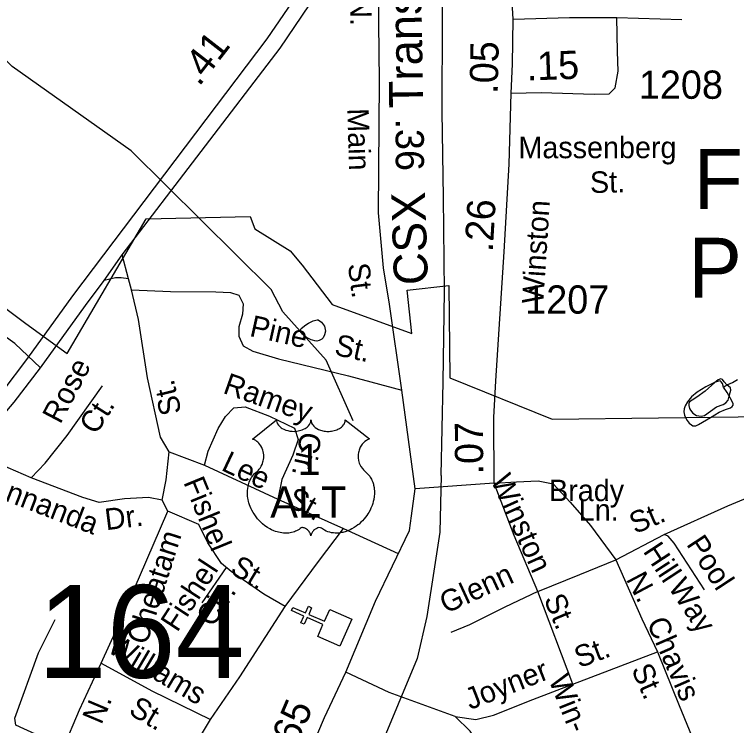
# Model space of a CAD drawing. Extents: x 2126262 to 2293712, y 749403 to 919119.
# Drawn here: x 2159483 to 2162678, y 857867 to 861012 of the extents above; entities that cross this region are included whole.
import ezdxf

# ---------------------------------------------------------------- set-up
doc = ezdxf.new("R2010")
doc.units = 0
for name, color, linetype in [('Exist Boundary Political City Limit New', 7, 'Continuous'), ('Exist Civil Demographics City Label', 7, 'Continuous'), ('Exist Cultural Church CELL', 7, 'Continuous'), ('Exist Hydrographic Misc Water Feature', 7, 'Continuous'), ('Exist Hydrographic Pond Under 1500 Sq Ft', 7, 'Continuous'), ('Exist Railroad Mainline', 7, 'Continuous'), ('Exist Railroad Mainline Label', 7, 'Continuous'), ('Exist Road Non-System Type 51', 7, 'Continuous'), ('Exist Road Non-System Type 51 Label', 7, 'Continuous'), ('Exist Road Primary US Attributed', 7, 'Continuous'), ('Exist Road Primary US Divided Attributed', 7, 'Continuous'), ('Exist Road Primary US Label', 7, 'Continuous'), ('Exist Road Primary US Mileage Hundredths English Label', 7, 'Continuous'), ('Exist Road Primary US Shield CELL', 7, 'Continuous'), ('Exist Road Primary US Shield Number Label', 7, 'Continuous'), ('Exist Road Secondary Mileage Hundredths English Label', 7, 'Continuous'), ('Exist Road Secondary Structure Standard Bridge Number Label', 7, 'Continuous'), ('Exist Road Secondary Type 51 Attributed', 7, 'Continuous'), ('Exist Road Secondary Type 51 Label', 7, 'Continuous'), ('Exist Road Secondary Type 51 Number Label', 7, 'Continuous'), ('Map Preparation Boundary City Limit Buffer Line', 7, 'Continuous')]:
    doc.layers.add(name, color=color, linetype=linetype)

msp = doc.modelspace()

# ---------------------------------------------------------------- linework, layer by layer
at = {"layer": 'Exist Boundary Political City Limit New'}
msp.add_lwpolyline([(2159288.5, 859827.8), (2159532.8, 859644.2), (2159716.8, 859511.8), (2160066.2, 860107.7), (2160526.2, 860117.4), (2160546, 860063.7), (2160702.5, 859965.8), (2160756.2, 859902.2), (2160888.2, 859728.6), (2161241.2, 859600.4), (2161221, 859792.7), (2161405.5, 859812.8), (2161409.5, 859404.1), (2161862.5, 859221.8), (2163273.8, 859239.8)], dxfattribs=at)
at = {"layer": 'Exist Cultural Church CELL'}
msp.add_lwpolyline([(2160825, 858261.1), (2160848, 858313.2), (2160778.4, 858344.1), (2160765.4, 858314.8), (2160750.8, 858321.3), (2160763.8, 858350.6), (2160708.9, 858375), (2160715.4, 858389.6), (2160770.3, 858365.2), (2160783.3, 858394.5), (2160797.9, 858388), (2160784.9, 858358.7), (2160854.5, 858327.8), (2160878, 858380.5), (2160975.3, 858337.3), (2160922.3, 858217.9)], close=True, dxfattribs=at)
at = {"layer": 'Exist Hydrographic Misc Water Feature'}
for points in [[(2160981.4, 859214.2), (2160862.5, 859482.3), (2160670.4, 859696.4), (2160619.5, 859795.8), (2159999.4, 860409), (2159472.5, 860780.8), (2159187.4, 861072.1), (2159019.5, 861344.6), (2158927.4, 861435.1), (2158752.5, 861501.1), (2158435.5, 861448.5), (2158310.4, 861467.5), (2158193.4, 861506), (2158059.5, 861640), (2157975.4, 861789.4), (2157958.4, 861898.1), (2157891.5, 861988), (2156857.4, 862015.9), (2156741.4, 862047.8), (2156549.5, 862156.8)], [(2160772.8, 859638.7), (2160784.7, 859646.7), (2160804.8, 859656.9), (2160822.9, 859661), (2160826.8, 859661), (2160840.9, 859651), (2160854.8, 859633.2), (2160859.2, 859611.2), (2160855.1, 859595.2), (2160849.3, 859581.1), (2160843.4, 859575.1), (2160831.3, 859569.1), (2160821.2, 859567), (2160811.4, 859568.9), (2160801.3, 859570.8), (2160795.4, 859572.8), (2160775.3, 859582.7), (2160755, 859598.6), (2160751.1, 859604.5), (2160747, 859610.5), (2160747, 859614.5), (2160751.1, 859622.6), (2160772.8, 859638.7)], [(2162620.1, 859363.1), (2162615.8, 859379.1), (2162609.9, 859387.1), (2162605.8, 859391.1), (2162583.8, 859384.9), (2162542, 859364.7), (2162504.1, 859340.5), (2162478.2, 859320.3), (2162460.4, 859298.2), (2162450.6, 859280.2), (2162446.5, 859268.2), (2162444.6, 859254.2), (2162446.9, 859240.2), (2162450.8, 859232.2), (2162458.8, 859216.3), (2162468.8, 859204.3), (2162479.1, 859196.4), (2162485, 859192.4), (2162497.1, 859192.5), (2162509, 859198.6), (2162562.7, 859228.8), (2162600.5, 859253.1), (2162628.5, 859265.2), (2162650.5, 859271.3), (2162658.5, 859277.4), (2162662.6, 859283.4), (2162662.4, 859289.4), (2162656.2, 859303.3), (2162636.1, 859339.2), (2162620.1, 859363.1)], [(2162620.1, 859363.1), (2162626.1, 859367.1), (2162639.8, 859375.2), (2162659.7, 859383.3), (2162681.9, 859397.4)]]:
    msp.add_lwpolyline(points, dxfattribs=at)
at = {"layer": 'Exist Hydrographic Pond Under 1500 Sq Ft'}
msp.add_lwpolyline([(2162539, 859345.4), (2162501.4, 859318.9), (2162480.9, 859306.4), (2162469.9, 859298.4), (2162467.4, 859291.4), (2162467.4, 859281.9), (2162469.9, 859269.4), (2162474.6, 859260.9), (2162483.9, 859247.9), (2162499.9, 859238.4), (2162521.4, 859235.4), (2162535.4, 859237.9), (2162588.4, 859276.7), (2162618.4, 859286.9), (2162629.9, 859294.4), (2162640.4, 859305.9), (2162645, 859323.2), (2162649.4, 859339.4), (2162652.9, 859350.4), (2162650.4, 859360.9), (2162635.4, 859373.4), (2162622.9, 859386.4), (2162615.9, 859396.9), (2162608.4, 859400.9), (2162595.9, 859396.4), (2162582, 859383.4), (2162539, 859345.4)], dxfattribs=at)
at = {"layer": 'Exist Railroad Mainline'}
msp.add_lwpolyline([(2161374.8, 861406.4), (2161375.4, 860992.4), (2161373.9, 860582.5), (2161380.1, 860202.6), (2161384.7, 859786.7), (2161379, 859386.7), (2161369.7, 858974.7), (2161371.6, 858972.6), (2161365.7, 858722.6), (2161342.1, 858568.3), (2161307.6, 858349.6), (2161264.7, 858163.1), (2161005.4, 857539.1)], dxfattribs=at)
at = {"layer": 'Exist Road Non-System Type 51'}
for p, q in [((2159987.5, 859843.1), (2159959.3, 859948.6)), ((2160000.5, 859794.4), (2159987.5, 859843.1)), ((2160167.8, 859077.3), (2160323.3, 859018)), ((2160323.3, 859018), (2160648.3, 858868.6)), ((2161605.1, 858938.8), (2161255.5, 858913.8)), ((2160161.6, 858815), (2160136.4, 858863)), ((2160648.3, 858868.6), (2160939.1, 858738.1)), ((2160939.1, 858738.1), (2161180.2, 858628.1)), ((2161953, 858049.2), (2161798.2, 858459.6)), ((2161953, 858049.2), (2162327.5, 858193.6))]:
    msp.add_line(p, q, dxfattribs=at)
for points in [[(2159597.6, 859449.4), (2159485.2, 859556.2), (2159284.3, 859700), (2159031.9, 859880.1)], [(2159987.5, 859843.1), (2159955.1, 859847.2), (2159930.8, 859847.2), (2159880.2, 859834.5)], [(2160167.8, 859077.3), (2160129.2, 859142), (2160072, 859404.4), (2160031.5, 859663.1), (2160000.5, 859794.4)], [(2160000.5, 859794.4), (2160173.8, 859786), (2160373.3, 859784.6), (2160438.8, 859781.8), (2160475.1, 859770.6), (2160494.6, 859731.5), (2160491.8, 859685.5), (2160475.1, 859629.6), (2160475.1, 859589.1), (2160494.6, 859545.9), (2160537.8, 859522.1), (2160650.8, 859488.6), (2160961, 859413.5), (2161197, 859350.4)], [(2159557.2, 858962.7), (2159618.6, 859026.9), (2159716.2, 859149.7), (2159872.1, 859369.8)], [(2160323.3, 859018), (2160340.1, 859080.8), (2160384.7, 859179.9), (2160416.8, 859234.3), (2160453, 859272), (2160503.2, 859276.2), (2160612, 859235.7), (2160722.2, 859181.3), (2160739, 859132.4), (2160715.2, 859062.6), (2160666.4, 858955.1), (2160648.3, 858868.6)], [(2159557.2, 858962.7), (2159455.4, 859005.9), (2159299.8, 859078)], [(2160136.4, 858863), (2160153.8, 858953), (2160167.8, 859077.3)], [(2160136.4, 858863), (2160076.1, 858874.7), (2159970.1, 858869.1), (2159858.5, 858853.8), (2159786, 858874.7), (2159557.2, 858962.7)], [(2161605.1, 858938.8), (2161704.7, 858944), (2161799.6, 858949.6), (2161866.5, 858935.6), (2161941.9, 858854.7), (2162031.1, 858751.3), (2162144.1, 858599.2)], [(2161798.2, 858459.6), (2161693.6, 858706.7), (2161605.1, 858938.8)], [(2162144.1, 858599.2), (2162357.5, 858712.3), (2162639.3, 858837.9), (2162770.4, 858893.7), (2162812.2, 858857.4), (2162834.5, 858762.5), (2162890.3, 858533.6), (2162932.9, 858376.5), (2162948.2, 858327.7), (2162963.6, 858306.7), (2163016.6, 858316.5), (2163091.9, 858331.9), (2163118.4, 858329.1), (2163130.9, 858284.4), (2163147.7, 858175.5), (2163202, 857878.8)], [(2159866.5, 858142.6), (2159935.7, 858294.9), (2160036.2, 858525.2), (2160161.6, 858815)], [(2160680.3, 858393.2), (2160586.2, 858447.7), (2160442.5, 858548.2), (2160399.6, 858583.9), (2160338.3, 858674.6), (2160299.2, 858755.6), (2160161.6, 858815)], [(2160680.3, 858393.2), (2160828.9, 858592.9), (2160939.1, 858738.1)], [(2162535.5, 858466.6), (2162401.7, 858672.9), (2162375.4, 858703.7), (2162357.5, 858712.3)], [(2161798.2, 858459.6), (2161985.1, 858535), (2162144.1, 858599.2)], [(2162144.1, 858599.2), (2162258.5, 858339.5), (2162327.5, 858193.6)], [(2160314.2, 858409.7), (2160421.8, 858565.5)], [(2161798.2, 858459.6), (2161653.1, 858389.8), (2161496.9, 858311.6), (2161413.2, 858278.1)], [(2160350.5, 857894.1), (2160479.5, 858081.9), (2160680.3, 858393.2)], [(2159698, 857765.5), (2159576.3, 857828.6), (2159488.5, 857869.1), (2159484.3, 857899.8), (2159588.8, 858188.4), (2159662.7, 858336.4)], [(2162327.5, 858193.6), (2162424.5, 857955.6), (2162512.5, 857740.1)], [(2159698, 857765.5), (2159770.2, 857936), (2159866.5, 858142.6)], [(2159866.5, 858142.6), (2160090.3, 858020.4), (2160350.5, 857894.1)], [(2161432.9, 857907.2), (2161141.4, 858013.3), (2160949.6, 858103.5)], [(2161432.9, 857907.2), (2161524.6, 857893.8), (2161602.7, 857913.3), (2161777.1, 857981.7), (2161953, 858049.2)], [(2161754.8, 857334.7), (2161676, 857473.6), (2161604.8, 857667.6), (2161552.1, 857763.1), (2161499.1, 857841.3), (2161432.9, 857907.2)], [(2160149.3, 857565.1), (2160245.8, 857719.6), (2160350.5, 857894.1)]]:
    msp.add_lwpolyline(points, dxfattribs=at)
at = {"layer": 'Exist Road Primary US Attributed'}
msp.add_lwpolyline([(2160188.7, 856426.2), (2160244.5, 856549.1), (2160316.4, 856690.7), (2160457.9, 857026.5), (2160606.5, 857348.3), (2160720.1, 857587.7), (2160854.7, 857902.5), (2160949.6, 858103.5), (2161080.4, 858416.6), (2161230.4, 858730), (2161240.1, 858794.3), (2161255.5, 858913.8), (2161197, 859350.4), (2161142.6, 859730.7), (2161116.1, 859891.2), (2161093.8, 860134.4), (2161098.1, 860716.8), (2161095.3, 860973.7), (2161094, 861197.6), (2161094, 861308.1)], dxfattribs=at)
at = {"layer": 'Exist Road Primary US Divided Attributed'}
for points in [[(2160936.1, 861482.2), (2160897.4, 861383.7), (2160845.2, 861284.6), (2160728, 861091.9), (2160600.4, 860903.6), (2159739.7, 859767.4), (2159540.5, 859491.6), (2159426.6, 859341.1), (2159313.4, 859209.7), (2159243.6, 859121.2), (2158456.2, 858068.8), (2158323.2, 857872.9)], [(2158394.9, 857853.6), (2158513.9, 858027.5), (2159299.8, 859078), (2159368.2, 859164.5), (2159481.9, 859296.4), (2159597.6, 859449.4), (2159796.8, 859725.2), (2159880.2, 859834.5), (2159959.3, 859948.6), (2160658, 860862.2), (2160787.8, 861053.5), (2160907, 861249.6), (2160933.3, 861299.6)]]:
    msp.add_lwpolyline(points, dxfattribs=at)
at = {"layer": 'Exist Road Primary US Shield CELL'}
msp.add_lwpolyline([(2160642.8, 859218.6), (2160643.1, 859214.2), (2160644.1, 859209), (2160644.9, 859206.3), (2160647.4, 859201.1), (2160651.4, 859195), (2160657, 859189.1), (2160663.4, 859183.8), (2160667.6, 859181.1), (2160674.9, 859177.2), (2160683.1, 859173.7), (2160692.3, 859171.1), (2160701.6, 859169.2), (2160711.8, 859168.1), (2160722, 859167.9), (2160732.9, 859168.7), (2160744.9, 859171), (2160750.5, 859172.5), (2160756.7, 859174.6), (2160762.5, 859177), (2160768.8, 859180.4), (2160773.9, 859183.6), (2160777.9, 859186.5), (2160783.6, 859191.9), (2160788, 859197.5), (2160789.9, 859200.7), (2160791.6, 859203.7), (2160793.8, 859210.1), (2160794.4, 859212.9), (2160794.9, 859218.8), (2160795.2, 859213.9), (2160795.7, 859210.8), (2160796.6, 859207.8), (2160797.8, 859204.6), (2160800.1, 859200), (2160802.6, 859196.3), (2160807.3, 859190.7), (2160810.3, 859187.9), (2160813, 859185.7), (2160820.2, 859180.8), (2160828.6, 859176.5), (2160832.8, 859174.7), (2160837, 859173.2), (2160842.4, 859171.5), (2160848, 859170.2), (2160853.5, 859169.3), (2160859.2, 859168.5), (2160865, 859168), (2160869.7, 859167.9), (2160875.4, 859168), (2160880.8, 859168.3), (2160886.2, 859168.9), (2160892.3, 859169.9), (2160897.1, 859171), (2160903.5, 859172.7), (2160909.3, 859174.7), (2160914.4, 859176.9), (2160921, 859180.4), (2160926.3, 859183.7), (2160930.2, 859186.9), (2160934.8, 859191.1), (2160939.2, 859196.2), (2160941.8, 859199.9), (2160943.6, 859203.7), (2160945.3, 859207.8), (2160946.3, 859212), (2160946.8, 859215.7), (2160946.9, 859218.9), (2161053.2, 859134.2), (2161050.7, 859133.3), (2161044.9, 859130.5), (2161040.4, 859127.8), (2161033.1, 859122.6), (2161029.9, 859119.8), (2161026.8, 859116.8), (2161023.9, 859113.7), (2161021.3, 859110.7), (2161018.3, 859106.5), (2161015.5, 859102.2), (2161012.8, 859097.5), (2161010.8, 859093.4), (2161007.6, 859084.9), (2161006, 859079.5), (2161005, 859074.9), (2161003.7, 859065.4), (2161003.4, 859060.9), (2161003.4, 859056.4), (2161003.7, 859051.7), (2161004.1, 859047.2), (2161004.9, 859042.5), (2161005.7, 859038.3), (2161007, 859033.2), (2161008.9, 859027.3), (2161011.2, 859021.6), (2161016.1, 859012.4), (2161022.3, 859003), (2161026.8, 858997.7), (2161031.2, 858993.2), (2161037.7, 858987.7), (2161041.3, 858984.5), (2161045.4, 858980.4), (2161052, 858972.7), (2161054.7, 858969.1), (2161057.4, 858965), (2161059.9, 858960.8), (2161062.5, 858956.3), (2161064.5, 858952.3), (2161068.2, 858943.2), (2161070.9, 858934.3), (2161072.2, 858929.7), (2161074.2, 858919.3), (2161074.9, 858914.1), (2161075.7, 858903.9), (2161075.8, 858891.6), (2161074.8, 858880), (2161072.6, 858866.3), (2161070.8, 858858.2), (2161068, 858848.7), (2161065.3, 858840.5), (2161060.5, 858828.3), (2161056.2, 858819.5), (2161050.6, 858809.2), (2161046.7, 858803), (2161042.3, 858796.4), (2161036.7, 858788.7), (2161030.2, 858780.5), (2161022.3, 858771.9), (2161016, 858765.6), (2161007.7, 858758.2), (2161002.7, 858754), (2160995.5, 858748.6), (2160985.7, 858742.1), (2160976.1, 858736.5), (2160967.8, 858732.3), (2160960.6, 858729.2), (2160951.1, 858725.6), (2160935.5, 858721.3), (2160929.7, 858720.1), (2160923, 858719.1), (2160916.6, 858718.4), (2160910.5, 858718.1), (2160902.2, 858718.1), (2160894, 858718.7), (2160886.2, 858719.8), (2160878.1, 858721.5), (2160869.6, 858724), (2160861.9, 858727), (2160854.1, 858730.9), (2160841, 858739.2), (2160837.2, 858741.2), (2160835.1, 858741.7), (2160830, 858742), (2160825.2, 858741), (2160820.3, 858739), (2160817.4, 858737.5), (2160813.4, 858734.9), (2160810.4, 858732.5), (2160806.8, 858729), (2160804.3, 858726.2), (2160802.4, 858723.9), (2160798.7, 858718.1), (2160797.3, 858715.3), (2160796, 858711.7), (2160794.7, 858706.4), (2160793.1, 858713.1), (2160791.1, 858717.5), (2160788.9, 858721.3), (2160786.5, 858724.6), (2160782.8, 858728.9), (2160779.5, 858732.1), (2160775.5, 858735.3), (2160771.2, 858737.9), (2160767.8, 858739.7), (2160764.6, 858740.9), (2160760.8, 858741.8), (2160757.7, 858742), (2160755.1, 858742), (2160751.6, 858741.2), (2160746.7, 858737.7), (2160742.2, 858734.6), (2160737.2, 858731.5), (2160731.3, 858728.4), (2160727, 858726.3), (2160721.9, 858724.3), (2160715.8, 858722.3), (2160709.3, 858720.6), (2160702.6, 858719.3), (2160696.7, 858718.4), (2160690.3, 858717.8), (2160684.6, 858717.6), (2160678.7, 858717.7), (2160673.1, 858718.1), (2160666.6, 858718.7), (2160658.6, 858719.9), (2160651.9, 858721.4), (2160644.9, 858723.3), (2160637.7, 858725.5), (2160630, 858728.5), (2160620.3, 858732.7), (2160613.6, 858736.1), (2160603, 858742.2), (2160590.6, 858750.8), (2160581.2, 858758.4), (2160574.3, 858764.7), (2160564.2, 858775), (2160558.3, 858781.7), (2160548.9, 858793.7), (2160543, 858802.5), (2160539.1, 858808.9), (2160533.5, 858819.2), (2160530.4, 858825.6), (2160526.3, 858835), (2160523.2, 858843.7), (2160520.5, 858851.8), (2160519.1, 858857), (2160517.1, 858866.1), (2160515.9, 858872.6), (2160514.7, 858881.5), (2160514, 858890.8), (2160513.9, 858899.4), (2160514.1, 858906.6), (2160515, 858914.9), (2160516.4, 858923.8), (2160518.1, 858931.4), (2160519.6, 858936.8), (2160521.9, 858943.5), (2160524.8, 858950.9), (2160528.4, 858957.9), (2160531.7, 858963.7), (2160535.9, 858970), (2160540.1, 858975.3), (2160545.5, 858981.2), (2160551.1, 858986.6), (2160556.3, 858990.9), (2160562.5, 858996.9), (2160565.7, 859000.5), (2160569.5, 859005.6), (2160572.6, 859010.3), (2160575.1, 859014.5), (2160578.3, 859020.7), (2160580.2, 859025.4), (2160582.7, 859032.6), (2160583.9, 859037.6), (2160585.2, 859044), (2160586, 859050.1), (2160586.3, 859057.7), (2160586.1, 859064), (2160585.3, 859071.4), (2160583.9, 859078.4), (2160582.2, 859084.5), (2160579.6, 859091.6), (2160577.2, 859096.7), (2160573.1, 859103.7), (2160568.6, 859110.2), (2160563.9, 859115.4), (2160559.2, 859120.2), (2160554.7, 859123.7), (2160550.4, 859126.8), (2160545, 859130), (2160539.8, 859132.6), (2160536.5, 859133.9)], close=True, dxfattribs=at)
at = {"layer": 'Exist Road Secondary Type 51 Attributed'}
msp.add_line((2162148.3, 860997.5), (2162436.4, 860989.8), dxfattribs=at)
for points in [[(2161688.8, 860990.2), (2161675, 861241), (2161665.3, 861427.6), (2161640.2, 861736.8), (2161622.8, 861944.1), (2161571, 862618.7), (2161558.6, 862852.9), (2161553.1, 862936.6), (2161567, 863034.3), (2161643.7, 863437.7), (2161854.3, 864500), (2161945.4, 864935.8), (2162034.9, 865346.1), (2162291.4, 866605.9), (2162450.1, 867441.2)], [(2161681.1, 860663.9), (2161813.6, 860666.7), (2162047.9, 860659.7), (2162113.5, 860661.1), (2162141.4, 860687.6), (2162153.9, 860760.2), (2162151.1, 860848.1), (2162148.3, 860997.5)], [(2161688.8, 860990.2), (2161939.1, 860997.5), (2162148.3, 860997.5)], [(2161681.1, 860663.9), (2161686, 860791.1), (2161688.8, 860990.2)], [(2161605.1, 858938.8), (2161604.4, 859229.8), (2161612.7, 859391.8), (2161649, 859961.7), (2161671.3, 860349.8), (2161681.1, 860663.9)]]:
    msp.add_lwpolyline(points, dxfattribs=at)
at = {"layer": 'Map Preparation Boundary City Limit Buffer Line'}
msp.add_lwpolyline([(2159288.5, 859827.8), (2159532.8, 859644.2), (2159716.8, 859511.8), (2160066.2, 860107.7), (2160526.2, 860117.4), (2160546, 860063.7), (2160702.5, 859965.8), (2160756.2, 859902.2), (2160888.2, 859728.6), (2161241.2, 859600.4), (2161221, 859792.7), (2161405.5, 859812.8), (2161409.5, 859404.1), (2161862.5, 859221.8), (2163273.8, 859239.8)], dxfattribs=at)

# ---------------------------------------------------------------- texts
at = {"layer": 'Exist Civil Demographics City Label'}
for s, p in [('Franklinton', (2162488.6, 860151.5)), ('Pop.  2,502', (2162464.7, 859758.9))]:
    msp.add_text(s, height=265, dxfattribs=at).set_placement(p)
at = {"layer": 'Exist Railroad Mainline Label'}
for s, rotation, p in [('Transportation', 90.8414, (2161291.1, 860597.8)), ('CSX', 91.892, (2161312.9, 859817.1))]:
    msp.add_text(s, height=150, rotation=rotation, dxfattribs=at).set_placement(p)
at = {"layer": 'Exist Road Non-System Type 51 Label'}
for s, rotation, p in [('Pine', 347.4891, (2160519.4, 859590.1)), ('St.', 347.4891, (2160894.2, 859506.9)), ('Rose  ', 62.2161, (2159686, 859196.2)), ('Ramey', 340.6066, (2160401, 859338.7)), ('St.', 103.492, (2160223, 859251.6)), ('Ct.', 57.3885, (2159843.7, 859148.9)), ('Cir.', 257.504, (2160752.2, 859171.5)), ('Lee', 334.7166, (2160393.5, 858998)), ('Swannanda', 338.8917, (2159206.3, 858951.8)), ('Winston', 294.2787, (2161588.8, 858952.1)), ('Fishel', 292.3144, (2160229.2, 858943.2)), ('St.', 331.6758, (2160681.1, 858842.9)), ('Dr.', 7.1219, (2159888.8, 858730.5)), ('St.', 23.1417, (2162228.7, 858712.6)), ('Cheatam', 72.3969, (2160067.8, 858219.4)), ('Pool', 303.2417, (2162453.2, 858669)), ('Hill', 303.2417, (2162261.6, 858637.6)), ('Fishel', 56.82, (2160203.2, 858276.1)), ('St.', 328.844, (2160432.1, 858543.7)), ('Glenn', 24.7466, (2161391.9, 858360.1)), ('N.', 297.9493, (2162186.8, 858514.3)), ('Way', 303.2417, (2162372.8, 858479.1)), ('Cir.', 56.82, (2160360.2, 858297.2)), ('St.', 292.7681, (2161823.7, 858426.2)), ('Chavis', 293.6737, (2162278.8, 858322.2)), ('Williams', 329.3612, (2159888.1, 858196)), ('St.', 20.6176, (2161982, 858120.1)), ('Joyner', 21.5669, (2161499.4, 857935.1)), ('St.', 293.6737, (2162210.7, 858116.1)), ('Win-', 291.781, (2161845.1, 858069.9)), ('N.', 67.1211, (2159867.6, 857867.4)), ('St.', 329.3612, (2159983.5, 857920.1))]:
    msp.add_text(s, height=95, rotation=rotation, dxfattribs=at).set_placement(p)
for s, p in [('Brady', (2161848.4, 858859.3)), ('Ln.', (2161979.8, 858772.6))]:
    msp.add_text(s, height=95, dxfattribs=at).set_placement(p)
at = {"layer": 'Exist Road Primary US Label'}
for s, rotation, p in [('N.', 270.4881, (2160967.9, 861087.4)), ('Main', 271.7665, (2160955.3, 860595.6)), ('St.', 277.4193, (2160957.8, 859906.7))]:
    msp.add_text(s, height=95, rotation=rotation, dxfattribs=at).set_placement(p)
at = {"layer": 'Exist Road Primary US Mileage Hundredths English Label'}
for s, rotation, p in [('.41', 52.174, (2160300, 860689.7)), ('.36', 270.341, (2161168.9, 860551.5)), ('.65', 66.8497, (2160714.1, 857732.5))]:
    msp.add_text(s, height=125, rotation=rotation, dxfattribs=at).set_placement(p)
at = {"layer": 'Exist Road Primary US Shield Number Label'}
for s, p in [('1', (2160735.3, 858974.5)), ('ALT', (2160614.7, 858786.6))]:
    msp.add_text(s, height=137.5, dxfattribs=at).set_placement(p)
at = {"layer": 'Exist Road Secondary Mileage Hundredths English Label'}
for s, rotation, p in [('.05', 88.8159, (2161621.1, 860659.6)), ('.15', 2.0404, (2161750.9, 860719.3)), ('.26', 86.7088, (2161599.1, 859959.2)), ('.07', 90.1372, (2161556.9, 858977.3))]:
    msp.add_text(s, height=125, rotation=rotation, dxfattribs=at).set_placement(p)
at = {"layer": 'Exist Road Secondary Structure Standard Bridge Number Label'}
msp.add_text('164', height=410.1, dxfattribs=at).set_placement((2159586, 858077.8))
at = {"layer": 'Exist Road Secondary Type 51 Label'}
for s, rotation, p in [('Massenberg', 0.0613, (2161712.9, 860375.6)), ('St.', 1.0886, (2162030.2, 860221.9)), ('Winston', 86.2895, (2161822.5, 859729.4))]:
    msp.add_text(s, height=95, rotation=rotation, dxfattribs=at).set_placement(p)
at = {"layer": 'Exist Road Secondary Type 51 Number Label'}
for s, p in [('1208', (2162245.8, 860638.6)), ('1207', (2161742.9, 859688.5))]:
    msp.add_text(s, height=125, dxfattribs=at).set_placement(p)

doc.saveas('drawing.dxf')
